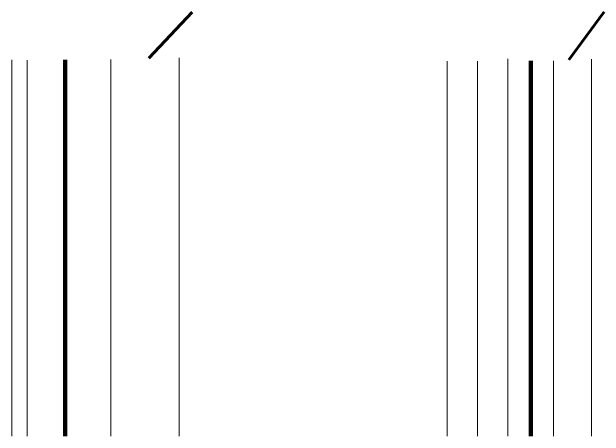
# Model space of a CAD drawing. Extents: x -582 to 653, y -817 to -3.
# Drawn here: x -41.7 to 152.9, y -143.2 to -3.8 of the extents above; entities that cross this region are included whole.
import ezdxf

# ---------------------------------------------------------------- set-up
doc = ezdxf.new("R2010")
doc.units = 0
doc.header["$LTSCALE"] = 0.4
doc.linetypes.add('LONG_DASHED', pattern=[7.5, 6, -1.5])
doc.layers.add('26', color=7, linetype='LONG_DASHED', lineweight=40)
doc.layers.add('7', color=7, linetype='Continuous', lineweight=13)

msp = doc.modelspace()

# ---------------------------------------------------------------- linework, layer by layer
at = {"layer": '26', "linetype": 'Continuous', "lineweight": 60}
for p, q in [((141.2906, -19.5829), (152.9321, -3.783)), ((3.2787, -19.0029), (17.5911, -3.902))]:
    msp.add_line(p, q, dxfattribs=at)
at = {"layer": '7'}
for p, q in [((-9.2213, -19.4629), (-9.2213, -143.2353)), ((13.2787, -18.9329), (13.2787, -143.2353)), ((121.2906, -19.1829), (121.2906, -143.2353)), ((148.7906, -19.3229), (148.7906, -143.2353)), ((-41.7213, -19.5729), (-41.7213, -143.2353)), ((-36.7213, -19.6429), (-36.7213, -143.2353)), ((-24.7213, -19.5929), (-24.7213, -143.2353)), ((101.2906, -20.0029), (101.2906, -143.2353)), ((111.2906, -19.9729), (111.2906, -143.2353)), ((128.7906, -19.8429), (128.7906, -143.2353)), ((136.2906, -19.8629), (136.2906, -143.2353))]:
    msp.add_line(p, q, dxfattribs=at)
at = {"layer": '7', "lineweight": 106}
for p, q in [((-24.2213, -19.5929), (-24.2213, -143.2353)), ((128.7906, -19.8429), (128.7906, -143.2353))]:
    msp.add_line(p, q, dxfattribs=at)

doc.saveas('drawing.dxf')
